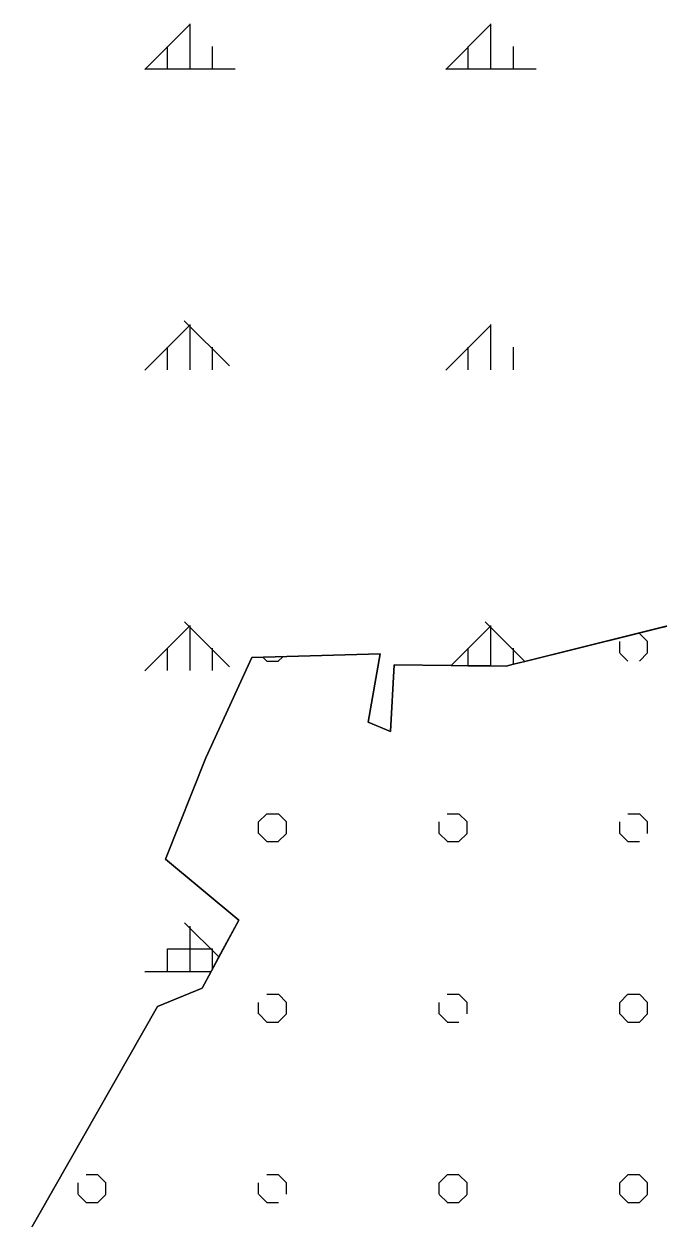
# Model space of a CAD drawing. Extents: x 427903 to 430077, y 4477233 to 4480385.
# Drawn here: x 428181.5 to 428286.9, y 4479290.8 to 4479489.3 of the extents above; entities that cross this region are included whole.
import ezdxf

# ---------------------------------------------------------------- set-up
doc = ezdxf.new("R2010")
doc.units = 0
for name, color, linetype in [('ADA', 7, 'Continuous'), ('PL_AYA_ORMAN', 7, 'Continuous'), ('PL_KA_TARIM_OZEL', 7, 'Continuous'), ('TR_ORMAN', 7, 'Continuous'), ('TR_OZELMAHSUL', 7, 'Continuous')]:
    doc.layers.add(name, color=color, linetype=linetype)

msp = doc.modelspace()

# ---------------------------------------------------------------- linework, layer by layer
at = {"layer": 'ADA'}
for p, q in [((428292.2, 4479390.16), (428261.65, 4479382.55)), ((428219.43, 4479383.96), (428211.78, 4479367.33)), ((428240.73, 4479384.62), (428219.43, 4479383.96)), ((428238.76, 4479373.24), (428240.73, 4479384.62)), ((428243.06, 4479382.76), (428242.46, 4479371.69)), ((428261.65, 4479382.55), (428243.06, 4479382.76)), ((428242.46, 4479371.69), (428238.76, 4479373.24)), ((428211.78, 4479367.33), (428205.08, 4479350.48)), ((428205.08, 4479350.48), (428217.23, 4479340.33)), ((428217.23, 4479340.33), (428211.14, 4479328.99)), ((428211.14, 4479328.99), (428203.74, 4479325.99)), ((428203.74, 4479325.99), (428181.54, 4479286.96))]:
    msp.add_line(p, q, dxfattribs=at)
at = {"layer": 'PL_AYA_ORMAN'}
msp.add_lwpolyline([(428181.54, 4479286.96), (428203.74, 4479325.99), (428211.14, 4479328.99), (428212.65, 4479331.81), (428212.89, 4479332.25), (428213.93, 4479334.2), (428217.23, 4479340.33), (428205.08, 4479350.48), (428211.78, 4479367.33), (428219.43, 4479383.96), (428240.73, 4479384.62), (428238.76, 4479373.24), (428242.46, 4479371.69), (428243.06, 4479382.76), (428252.53, 4479382.65), (428255.39, 4479382.62), (428259.14, 4479382.58), (428261.65, 4479382.55), (428262.89, 4479382.86), (428264.78, 4479383.33), (428292.2, 4479390.16)], dxfattribs=at)
at = {"layer": 'PL_KA_TARIM_OZEL'}
msp.add_lwpolyline([(428292.2, 4479390.16), (428264.78, 4479383.33), (428262.89, 4479382.86), (428261.65, 4479382.55), (428259.14, 4479382.58), (428255.39, 4479382.62), (428252.53, 4479382.65), (428243.06, 4479382.76), (428242.46, 4479371.69), (428238.76, 4479373.24), (428240.73, 4479384.62), (428219.43, 4479383.96), (428211.78, 4479367.33), (428205.08, 4479350.48), (428217.23, 4479340.33), (428213.93, 4479334.2), (428212.89, 4479332.25), (428212.65, 4479331.81), (428211.14, 4479328.99), (428203.74, 4479325.99), (428181.54, 4479286.96)], dxfattribs=at)
at = {"layer": 'TR_ORMAN'}
for p, q in [((428201.63, 4479481.73), (428209.13, 4479489.23)), ((428209.14, 4479481.81), (428209.14, 4479489.31)), ((428251.63, 4479481.74), (428259.13, 4479489.24)), ((428259.14, 4479481.81), (428259.14, 4479489.31)), ((428205.39, 4479481.81), (428205.39, 4479485.56)), ((428212.89, 4479481.81), (428212.89, 4479485.56)), ((428255.39, 4479481.81), (428255.39, 4479485.56)), ((428262.89, 4479481.81), (428262.89, 4479485.56)), ((428201.64, 4479481.81), (428216.64, 4479481.81)), ((428251.64, 4479481.81), (428266.64, 4479481.81)), ((428201.63, 4479431.74), (428209.13, 4479439.24)), ((428215.68, 4479432.44), (428208.18, 4479439.94)), ((428209.14, 4479431.81), (428209.14, 4479439.31)), ((428251.63, 4479431.75), (428259.13, 4479439.25)), ((428259.14, 4479431.81), (428259.14, 4479439.31)), ((428205.39, 4479431.81), (428205.39, 4479435.56)), ((428212.89, 4479431.81), (428212.89, 4479435.56)), ((428255.39, 4479431.81), (428255.39, 4479435.56)), ((428262.89, 4479431.81), (428262.89, 4479435.56)), ((428215.71, 4479382.42), (428208.21, 4479389.91)), ((428264.78, 4479383.33), (428258.2, 4479389.91)), ((428201.63, 4479381.75), (428209.13, 4479389.25)), ((428209.14, 4479381.81), (428209.14, 4479389.31)), ((428252.53, 4479382.65), (428259.13, 4479389.25)), ((428259.14, 4479382.58), (428259.14, 4479389.31)), ((428205.39, 4479381.81), (428205.39, 4479385.56)), ((428212.89, 4479381.81), (428212.89, 4479385.56)), ((428255.39, 4479382.62), (428255.39, 4479385.56)), ((428262.89, 4479382.86), (428262.89, 4479385.56)), ((428213.93, 4479334.2), (428208.24, 4479339.89)), ((428209.14, 4479331.81), (428209.14, 4479339.31)), ((428205.39, 4479331.81), (428205.39, 4479335.56)), ((428205.39, 4479335.56), (428212.89, 4479335.56)), ((428212.89, 4479332.25), (428212.89, 4479335.56)), ((428201.64, 4479331.81), (428212.65, 4479331.81))]:
    msp.add_line(p, q, dxfattribs=at)
at = {"layer": 'TR_OZELMAHSUL'}
for p, q in [((428283.59, 4479388.02), (428283.82, 4479388.02)), ((428285.18, 4479386.64), (428283.83, 4479388)), ((428280.54, 4479384.75), (428280.54, 4479386.66)), ((428285.17, 4479384.75), (428285.17, 4479386.66)), ((428221.91, 4479383.37), (428221.27, 4479384.01)), ((428223.81, 4479383.38), (428224.54, 4479384.11)), ((428281.91, 4479383.37), (428280.56, 4479384.73)), ((428283.81, 4479383.38), (428285.16, 4479384.74)), ((428221.9, 4479383.39), (428223.82, 4479383.39)), ((428220.54, 4479356.66), (428221.9, 4479358.01)), ((428221.9, 4479358.02), (428223.82, 4479358.02)), ((428225.18, 4479356.65), (428223.83, 4479358)), ((428251.9, 4479358.02), (428253.82, 4479358.02)), ((428255.18, 4479356.65), (428253.83, 4479358)), ((428281.9, 4479358.02), (428283.82, 4479358.02)), ((428285.18, 4479356.65), (428283.83, 4479358)), ((428220.54, 4479354.75), (428220.54, 4479356.66)), ((428225.17, 4479354.75), (428225.17, 4479356.66)), ((428250.54, 4479354.75), (428250.54, 4479356.66)), ((428255.17, 4479354.75), (428255.17, 4479356.66)), ((428280.54, 4479354.75), (428280.54, 4479356.66)), ((428285.17, 4479354.75), (428285.17, 4479356.66)), ((428221.91, 4479353.38), (428220.56, 4479354.73)), ((428223.81, 4479353.39), (428225.17, 4479354.74)), ((428251.91, 4479353.38), (428250.56, 4479354.73)), ((428253.81, 4479353.38), (428255.17, 4479354.74)), ((428281.91, 4479353.38), (428280.56, 4479354.73)), ((428221.9, 4479353.39), (428223.82, 4479353.39)), ((428251.9, 4479353.39), (428253.82, 4479353.39)), ((428281.9, 4479353.39), (428283.82, 4479353.39)), ((428220.54, 4479324.75), (428220.54, 4479326.66)), ((428221.9, 4479328.02), (428223.82, 4479328.02)), ((428225.18, 4479326.65), (428223.83, 4479328)), ((428225.17, 4479324.75), (428225.17, 4479326.66)), ((428250.54, 4479324.75), (428250.54, 4479326.66)), ((428251.9, 4479328.02), (428253.82, 4479328.02)), ((428255.18, 4479326.65), (428253.83, 4479328)), ((428255.17, 4479324.75), (428255.17, 4479326.66)), ((428280.54, 4479326.65), (428281.89, 4479328.01)), ((428280.54, 4479324.75), (428280.54, 4479326.66)), ((428281.9, 4479328.02), (428283.82, 4479328.02)), ((428285.18, 4479326.65), (428283.83, 4479328)), ((428285.17, 4479324.75), (428285.17, 4479326.66)), ((428221.91, 4479323.38), (428220.56, 4479324.73)), ((428223.81, 4479323.39), (428225.17, 4479324.74)), ((428251.91, 4479323.38), (428250.56, 4479324.73)), ((428281.91, 4479323.38), (428280.56, 4479324.73)), ((428283.81, 4479323.38), (428285.16, 4479324.74)), ((428221.9, 4479323.39), (428223.82, 4479323.39)), ((428251.9, 4479323.39), (428253.82, 4479323.39)), ((428281.9, 4479323.39), (428283.82, 4479323.39)), ((428190.54, 4479294.75), (428190.54, 4479296.66)), ((428191.9, 4479298.02), (428193.82, 4479298.02)), ((428195.18, 4479296.65), (428193.83, 4479298)), ((428195.17, 4479294.75), (428195.17, 4479296.66)), ((428220.54, 4479294.75), (428220.54, 4479296.66)), ((428221.9, 4479298.02), (428223.82, 4479298.02)), ((428225.18, 4479296.65), (428223.83, 4479298)), ((428225.17, 4479294.75), (428225.17, 4479296.66)), ((428250.54, 4479296.66), (428251.9, 4479298.01)), ((428250.54, 4479294.75), (428250.54, 4479296.66)), ((428251.9, 4479298.02), (428253.82, 4479298.02)), ((428255.18, 4479296.65), (428253.83, 4479298)), ((428255.17, 4479294.75), (428255.17, 4479296.66)), ((428280.54, 4479296.65), (428281.89, 4479298.01)), ((428280.54, 4479294.75), (428280.54, 4479296.66)), ((428281.9, 4479298.02), (428283.82, 4479298.02)), ((428285.18, 4479296.65), (428283.83, 4479298)), ((428285.17, 4479294.75), (428285.17, 4479296.66)), ((428191.91, 4479293.38), (428190.56, 4479294.73)), ((428193.81, 4479293.39), (428195.17, 4479294.74)), ((428221.91, 4479293.38), (428220.56, 4479294.73)), ((428251.91, 4479293.38), (428250.56, 4479294.73)), ((428253.81, 4479293.39), (428255.17, 4479294.74)), ((428281.91, 4479293.38), (428280.56, 4479294.73)), ((428283.81, 4479293.38), (428285.16, 4479294.74)), ((428191.9, 4479293.39), (428193.82, 4479293.39)), ((428221.9, 4479293.39), (428223.82, 4479293.39)), ((428251.9, 4479293.39), (428253.82, 4479293.39)), ((428281.9, 4479293.39), (428283.82, 4479293.39))]:
    msp.add_line(p, q, dxfattribs=at)

doc.saveas('drawing.dxf')
